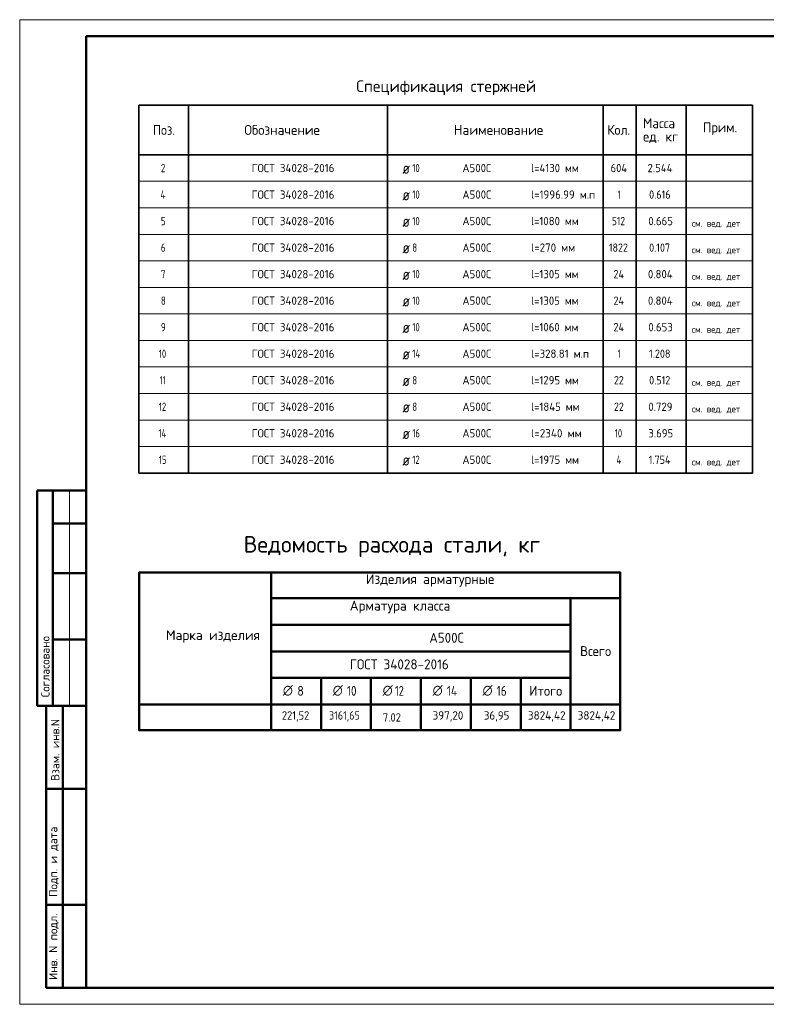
# Model space of a CAD drawing. Header units: millimetres. Extents: x -49773 to 2322955, y -3321 to 58485.
# Tile 283 of 580: x 1112340 to 1134856, y -2821 to 26879. Entities that reach past the tile are written whole.
import ezdxf

# ---------------------------------------------------------------- set-up
doc = ezdxf.new("R2010")
doc.units = ezdxf.units.MM
doc.layers.add('Standard', color=7, linetype='Continuous', lineweight=25)
doc.layers.add('Экспликация_ описание', color=7, linetype='Continuous', lineweight=13)
doc.styles.add('ISOCPEUR', font='txt')

msp = doc.modelspace()

# ---------------------------------------------------------------- linework, layer by layer
at = {"layer": 'Standard', "color": 7, "linetype": 'Continuous', "lineweight": 35, "transparency": 33554687}
for p, q in [((1134435.7, 24304), (1115935.7, 24304)), ((1115935.7, 24304), (1115935.7, 22804)), ((1117435.7, 24304), (1117435.7, 22804)), ((1123435.7, 24304), (1123435.7, 22804)), ((1129935.7, 24304), (1129935.7, 22804)), ((1130935.7, 24304), (1130935.7, 22804)), ((1132435.7, 24304), (1132435.7, 22804)), ((1134435.7, 24304), (1134435.7, 22804)), ((1134435.7, 22804), (1115935.7, 22804)), ((1115935.7, 22804), (1115935.7, 22004)), ((1117435.7, 22804), (1117435.7, 22004)), ((1123435.7, 22804), (1123435.7, 22004)), ((1129935.7, 22804), (1129935.7, 22004)), ((1130935.7, 22804), (1130935.7, 22004)), ((1132435.7, 22804), (1132435.7, 22004)), ((1134435.7, 22804), (1134435.7, 22004)), ((1115935.7, 22004), (1115935.7, 21204)), ((1117435.7, 22004), (1117435.7, 21204)), ((1123435.7, 22004), (1123435.7, 21204)), ((1129935.7, 22004), (1129935.7, 21204)), ((1130935.7, 22004), (1130935.7, 21204)), ((1132435.7, 22004), (1132435.7, 21204)), ((1134435.7, 22004), (1134435.7, 21204)), ((1115935.7, 21204), (1115935.7, 20404)), ((1117435.7, 21204), (1117435.7, 20404)), ((1123435.7, 21204), (1123435.7, 20404)), ((1129935.7, 21204), (1129935.7, 20404)), ((1130935.7, 21204), (1130935.7, 20404)), ((1132435.7, 21204), (1132435.7, 20404)), ((1134435.7, 21204), (1134435.7, 20404)), ((1115935.7, 20404), (1115935.7, 19604)), ((1117435.7, 20404), (1117435.7, 19604)), ((1123435.7, 20404), (1123435.7, 19604)), ((1129935.7, 20404), (1129935.7, 19604)), ((1130935.7, 20404), (1130935.7, 19604)), ((1132435.7, 20404), (1132435.7, 19604)), ((1134435.7, 20404), (1134435.7, 19604)), ((1115935.7, 19604), (1115935.7, 18804)), ((1117435.7, 19604), (1117435.7, 18804)), ((1123435.7, 19604), (1123435.7, 18804)), ((1129935.7, 19604), (1129935.7, 18804)), ((1130935.7, 19604), (1130935.7, 18804)), ((1132435.7, 19604), (1132435.7, 18804)), ((1134435.7, 19604), (1134435.7, 18804)), ((1115935.7, 18804), (1115935.7, 18004)), ((1117435.7, 18804), (1117435.7, 18004)), ((1123435.7, 18804), (1123435.7, 18004)), ((1129935.7, 18804), (1129935.7, 18004)), ((1130935.7, 18804), (1130935.7, 18004)), ((1132435.7, 18804), (1132435.7, 18004)), ((1134435.7, 18804), (1134435.7, 18004)), ((1115935.7, 18004), (1115935.7, 17204)), ((1117435.7, 18004), (1117435.7, 17204)), ((1123435.7, 18004), (1123435.7, 17204)), ((1129935.7, 18004), (1129935.7, 17204)), ((1130935.7, 18004), (1130935.7, 17204)), ((1132435.7, 18004), (1132435.7, 17204)), ((1134435.7, 18004), (1134435.7, 17204)), ((1115935.7, 17204), (1115935.7, 16404)), ((1117435.7, 17204), (1117435.7, 16404)), ((1123435.7, 17204), (1123435.7, 16404)), ((1129935.7, 17204), (1129935.7, 16404)), ((1130935.7, 17204), (1130935.7, 16404)), ((1132435.7, 17204), (1132435.7, 16404)), ((1134435.7, 17204), (1134435.7, 16404)), ((1115935.7, 16404), (1115935.7, 15604)), ((1117435.7, 16404), (1117435.7, 15604)), ((1123435.7, 16404), (1123435.7, 15604)), ((1129935.7, 16404), (1129935.7, 15604)), ((1130935.7, 16404), (1130935.7, 15604)), ((1132435.7, 16404), (1132435.7, 15604)), ((1134435.7, 16404), (1134435.7, 15604)), ((1115935.7, 15604), (1115935.7, 14804)), ((1117435.7, 15604), (1117435.7, 14804)), ((1123435.7, 15604), (1123435.7, 14804)), ((1129935.7, 15604), (1129935.7, 14804)), ((1130935.7, 15604), (1130935.7, 14804)), ((1132435.7, 15604), (1132435.7, 14804)), ((1134435.7, 15604), (1134435.7, 14804)), ((1115935.7, 14804), (1115935.7, 14004)), ((1117435.7, 14804), (1117435.7, 14004)), ((1123435.7, 14804), (1123435.7, 14004)), ((1129935.7, 14804), (1129935.7, 14004)), ((1130935.7, 14804), (1130935.7, 14004)), ((1132435.7, 14804), (1132435.7, 14004)), ((1134435.7, 14804), (1134435.7, 14004)), ((1115935.7, 14004), (1115935.7, 13204)), ((1117435.7, 14004), (1117435.7, 13204)), ((1123435.7, 14004), (1123435.7, 13204)), ((1129935.7, 14004), (1129935.7, 13204)), ((1130935.7, 14004), (1130935.7, 13204)), ((1132435.7, 14004), (1132435.7, 13204)), ((1134435.7, 14004), (1134435.7, 13204)), ((1115935.7, 13204), (1134435.7, 13204))]:
    msp.add_line(p, q, dxfattribs=at)
at = {"layer": 'Standard', "color": 7, "linetype": 'Continuous', "lineweight": 13, "transparency": 33554687}
for p, q in [((1134435.7, 22004), (1115935.7, 22004)), ((1134435.7, 21204), (1115935.7, 21204)), ((1134435.7, 20404), (1115935.7, 20404)), ((1134435.7, 19604), (1115935.7, 19604)), ((1134435.7, 18804), (1115935.7, 18804)), ((1134435.7, 18004), (1115935.7, 18004)), ((1134435.7, 17204), (1115935.7, 17204)), ((1134435.7, 16404), (1115935.7, 16404)), ((1134435.7, 15604), (1115935.7, 15604)), ((1134435.7, 14804), (1115935.7, 14804)), ((1134435.7, 14004), (1115935.7, 14004)), ((1134435.7, 13204), (1115935.7, 13204)), ((1113840.1, 12679.1), (1113840.1, 6179.1))]:
    msp.add_line(p, q, dxfattribs=at)
at = {"layer": 'Standard', "color": 7, "linetype": 'Continuous', "lineweight": 50, "transparency": 33554687}
for p, q in [((1114340.1, 12679.1), (1112866.9, 12679.1)), ((1112866.9, 12679.1), (1112866.9, 6179.1)), ((1112866.9, 12679.1), (1112866.9, 6179.1)), ((1113340.1, 12679.1), (1113340.1, 6179.1)), ((1114340.1, 11679.1), (1113340.1, 11679.1)), ((1114340.1, 10179.1), (1113340.1, 10179.1)), ((1114340.1, 8179.1), (1113340.1, 8179.1)), ((1112340.1, 6179.1), (1112346.3, 6179.1)), ((1112866.9, 6179.1), (1114340.1, 6179.1)), ((1113140.1, -2320.9), (1113140.1, 6179.1)), ((1113140.1, -2320.9), (1113140.1, 6179.1)), ((1113640.1, -2320.9), (1113640.1, 6179.1)), ((1113140.1, 3679.1), (1114340.1, 3679.1)), ((1113140.1, 179.1), (1114340.1, 179.1)), ((1114340.1, -2320.9), (1113140.1, -2320.9))]:
    msp.add_line(p, q, dxfattribs=at)
at = {"layer": 'Standard', "color": 7, "linetype": 'Continuous', "lineweight": 13, "transparency": 33554687}
msp.add_lwpolyline([(1112340.1, -2820.9), (1154340.1, -2820.9), (1154340.1, 26879.1), (1112340.1, 26879.1), (1112340.1, -2820.9)], close=True, dxfattribs=at)
at = {"layer": 'Standard', "color": 7, "linetype": 'Continuous', "lineweight": 50, "transparency": 33554687}
msp.add_lwpolyline([(1114340.1, 26379.1), (1153840.1, 26379.1), (1153840.1, -2320.9), (1114340.1, -2320.9), (1114340.1, 26379.1)], close=True, dxfattribs=at)
at = {"layer": 'Экспликация_ описание', "color": 7, "linetype": 'Continuous', "lineweight": 50, "transparency": 33554687}
for p, q in [((1115935.7, 10204), (1130462.2, 10204)), ((1115944.5, 10212.8), (1115944.5, 5439.2)), ((1119922.5, 10226), (1119922.5, 9412.8)), ((1119922.5, 10226), (1119922.5, 6212.8)), ((1130449, 10212.8), (1130449, 5439.2)), ((1119909.3, 9426), (1128953.4, 9426)), ((1119909.3, 9426), (1130435.7, 9426)), ((1119922.5, 9439.2), (1119922.5, 8612.8)), ((1128935.7, 9426), (1130435.7, 9426)), ((1128949, 9439.2), (1128949, 6212.8)), ((1119909.3, 8626), (1128953.4, 8626)), ((1119909.3, 7026), (1121432.2, 7026)), ((1119922.5, 7039.2), (1119922.5, 6212.8)), ((1121414.6, 7026), (1122937.5, 7026)), ((1121427.8, 7039.2), (1121427.8, 6212.8)), ((1122919.8, 7026), (1125948.1, 7026)), ((1122933.1, 7039.2), (1122933.1, 6212.8)), ((1124438.4, 7039.2), (1124438.4, 6212.8)), ((1125930.4, 7026), (1127453.3, 7026)), ((1125943.7, 7039.2), (1125943.7, 6212.8)), ((1119922.5, 6239.2), (1119922.5, 5426)), ((1121427.8, 6239.2), (1121427.8, 5426)), ((1122933.1, 6239.2), (1122933.1, 5426)), ((1124438.4, 6239.2), (1124438.4, 5426)), ((1125943.7, 6239.2), (1125943.7, 5426)), ((1127448.9, 6239.2), (1127448.9, 5426)), ((1128949, 6239.2), (1128949, 5426)), ((1119935.7, 6226), (1115922.5, 6226)), ((1119909.3, 6226), (1121427.8, 6226)), ((1119909.3, 6226), (1121432.2, 6226)), ((1119922.5, 6230.4), (1119922.5, 5426)), ((1121414.6, 6226), (1122933.1, 6226)), ((1121414.6, 6226), (1122937.5, 6226)), ((1122919.8, 6226), (1125943.7, 6226)), ((1122919.8, 6226), (1125948.1, 6226)), ((1125930.4, 6226), (1127448.9, 6226)), ((1125930.4, 6226), (1127453.3, 6226)), ((1127435.7, 6226), (1128949, 6226)), ((1128935.7, 6226), (1130449, 6226)), ((1128935.7, 6226), (1130435.7, 6226)), ((1115935.7, 5448.1), (1130462.2, 5448.1))]:
    msp.add_line(p, q, dxfattribs=at)
at = {"layer": 'Экспликация_ описание', "color": 7, "linetype": 'Continuous', "lineweight": 25, "transparency": 33554687}
for p, q in [((1130435.7, 10226), (1130435.7, 9412.8)), ((1130435.7, 9439.2), (1130435.7, 6212.8))]:
    msp.add_line(p, q, dxfattribs=at)
at = {"layer": 'Экспликация_ описание', "color": 7, "linetype": 'Continuous', "lineweight": 35, "transparency": 33554687}
for p, q in [((1128949, 9439.2), (1128949, 8612.8)), ((1121427.8, 7039.2), (1121427.8, 6212.8)), ((1122933.1, 7039.2), (1122933.1, 6212.8)), ((1124438.4, 7039.2), (1124438.4, 6212.8)), ((1125943.7, 7039.2), (1125943.7, 6212.8)), ((1127448.9, 7039.2), (1127448.9, 6212.8)), ((1119935.7, 6226), (1115922.5, 6226))]:
    msp.add_line(p, q, dxfattribs=at)
at = {"layer": 'Экспликация_ описание', "color": 7, "linetype": 'Continuous', "lineweight": 50, "transparency": 33554687}
for points in [[(1119922.5, 8626), (1119922.5, 7826), (1128949, 7826), (1128949, 8626), (1119922.5, 8626)], [(1119922.5, 7826), (1119922.5, 7026), (1128949, 7026), (1128949, 7826), (1119922.5, 7826)], [(1127448.9, 7026), (1127448.9, 6226), (1128949, 6226), (1128949, 7026), (1127448.9, 7026)]]:
    msp.add_lwpolyline(points, dxfattribs=at)

# ---------------------------------------------------------------- texts
at = {"layer": 'Standard', "color": 7, "linetype": 'Continuous', "lineweight": 35, "transparency": 33554687, "char_height": 350, "attachment_point": 7, "style": 'ISOCPEUR'}
for s, insert, width in [('\\W0.99;Спецификация стержней', (1122490.7, 24604), 5559.679), ('\\W0.82;ø', (1123881.1, 22229), 458.097), ('\\W0.82;ø', (1123881.1, 21429), 458.097), ('\\W0.82;ø', (1123881.1, 20629), 458.097), ('\\W0.82;ø', (1123881.1, 19829), 458.097), ('\\W0.82;ø', (1123881.1, 19029), 458.097), ('\\W0.82;ø', (1123881.1, 18229), 458.097), ('\\W0.82;ø', (1123881.1, 17429), 458.097), ('\\W0.82;ø', (1123881.1, 16629), 458.097), ('\\W0.82;ø', (1123881.1, 15829), 458.097), ('\\W0.82;ø', (1123881.1, 15029), 458.097), ('\\W0.82;ø', (1123881.1, 14229), 458.097), ('\\W0.82;ø', (1123881.1, 13429), 458.097)]:
    msp.add_mtext(s, dxfattribs=dict(at, insert=insert, width=width))
at = {"layer": 'Standard', "color": 7, "linetype": 'Continuous', "lineweight": 25, "transparency": 33554687, "attachment_point": 7, "style": 'ISOCPEUR'}
for s, insert, char_height, width in [('\\W0.95;Масса', (1131137.4, 23606.3), 300, 1252.119), ('\\W0.92;Поз.', (1116358.6, 23404), 300, 872.987), ('\\W0.97;Обозначение', (1119115.9, 23404), 300, 2499.411), ('\\W0.98;Наименование', (1125433, 23404), 300, 2784.788), ('\\W0.93;Кол.', (1130064, 23404), 300, 888.231), ('\\W0.94;Прим.', (1132947.5, 23401), 300, 1130.664), ('\\W0.95;ед. кг', (1131137.4, 23156.3), 300, 1251.486), ('\\W0.78;2', (1116598.2, 22279), 250, 271.994), ('\\W0.96;ГОСТ 34028-2016', (1119335.7, 22279), 250, 2743.715), ('\\W0.75;10', (1124180, 22279), 250, 393.558), ('\\W0.95;А500С', (1125692.5, 22279), 250, 1042.908), ('\\W0.94;l=4130 мм', (1127763.2, 22279), 250, 1616.444), ('\\W0.92;604', (1130160.7, 22279), 250, 664.126), ('\\W0.94;2.544', (1131273.2, 22279), 250, 942.215), ('\\W0.80;4', (1116585.7, 21479), 250, 299.863), ('\\W0.96;ГОСТ 34028-2016', (1119335.7, 21479), 250, 2743.715), ('\\W0.75;10', (1124180, 21479), 250, 393.558), ('\\W0.95;А500С', (1125692.5, 21479), 250, 1042.908), ('\\W0.95;l=1996.99 м.п', (1127763.2, 21479), 250, 2067.581), ('\\W0.56;1', (1130373.2, 21479), 250, 194.444), ('\\W0.88;0.616', (1131323.2, 21479), 250, 834.265), ('\\W0.78;5', (1116598.2, 20679), 250, 271.994), ('\\W0.96;ГОСТ 34028-2016', (1119335.7, 20679), 250, 2743.715), ('\\W0.75;10', (1124180, 20679), 250, 393.558), ('\\W0.95;А500С', (1125692.5, 20679), 250, 1042.908), ('\\W0.94;l=1080 мм', (1127763.2, 20679), 250, 1591.266), ('\\W0.83;512', (1130198.2, 20679), 250, 577.927), ('\\W0.94;0.665', (1131298.2, 20679), 250, 891.672), ('\\W0.78;6', (1116598.2, 19879), 250, 271.994), ('\\W0.96;ГОСТ 34028-2016', (1119335.7, 19879), 250, 2743.715), ('\\W0.78;8', (1124180, 19879), 250, 271.994), ('\\W0.95;А500С', (1125692.5, 19879), 250, 1042.908), ('\\W0.96;l=270 мм', (1127763.2, 19879), 250, 1469.731), ('\\W0.87;1822', (1130110.7, 19879), 250, 757.856), ('\\W0.88;0.107', (1131323.2, 19879), 250, 834.265), ('\\W0.78;7', (1116598.2, 19079), 250, 271.994), ('\\W0.96;ГОСТ 34028-2016', (1119335.7, 19079), 250, 2743.715), ('\\W0.75;10', (1124180, 19079), 250, 393.558), ('\\W0.95;А500С', (1125692.5, 19079), 250, 1042.908), ('\\W0.94;l=1305 мм', (1127763.2, 19079), 250, 1591.266), ('\\W0.88;24', (1130248.2, 19079), 250, 484.994), ('\\W0.94;0.804', (1131285.7, 19079), 250, 916.954), ('\\W0.78;8', (1116598.2, 18279), 250, 271.994), ('\\W0.96;ГОСТ 34028-2016', (1119335.7, 18279), 250, 2743.715), ('\\W0.75;10', (1124180, 18279), 250, 393.558), ('\\W0.95;А500С', (1125692.5, 18279), 250, 1042.908), ('\\W0.94;l=1305 мм', (1127763.2, 18279), 250, 1591.266), ('\\W0.88;24', (1130248.2, 18279), 250, 484.994), ('\\W0.94;0.804', (1131285.7, 18279), 250, 916.954), ('\\W0.78;9', (1116598.2, 17479), 250, 271.994), ('\\W0.96;ГОСТ 34028-2016', (1119335.7, 17479), 250, 2743.715), ('\\W0.75;10', (1124180, 17479), 250, 393.558), ('\\W0.95;А500С', (1125692.5, 17479), 250, 1042.908), ('\\W0.94;l=1060 мм', (1127763.2, 17479), 250, 1591.266), ('\\W0.88;24', (1130248.2, 17479), 250, 484.994), ('\\W0.94;0.653', (1131298.2, 17479), 250, 891.672), ('\\W0.75;10', (1116535.7, 16679), 250, 393.558), ('\\W0.96;ГОСТ 34028-2016', (1119335.7, 16679), 250, 2743.715), ('\\W0.95;А500С', (1125692.5, 16679), 250, 1042.908), ('\\W0.95;l=328.81 м.п', (1127763.2, 16679), 250, 1892.148), ('\\W0.88;1.208', (1131323.2, 16679), 250, 834.265), ('\\W0.76;14', (1124180, 16679), 250, 420.462), ('\\W0.56;1', (1130373.2, 16679), 250, 194.444), ('\\W0.62;11', (1116560.7, 15879), 250, 328.117), ('\\W0.96;ГОСТ 34028-2016', (1119335.7, 15879), 250, 2743.715), ('\\W0.78;8', (1124180, 15879), 250, 271.994), ('\\W0.95;А500С', (1125692.5, 15879), 250, 1042.908), ('\\W0.94;l=1295 мм', (1127763.2, 15879), 250, 1591.266), ('\\W0.87;22', (1130260.7, 15879), 250, 459.007), ('\\W0.88;0.512', (1131323.2, 15879), 250, 834.265), ('\\W0.75;12', (1116535.7, 15079), 250, 393.558), ('\\W0.96;ГОСТ 34028-2016', (1119335.7, 15079), 250, 2743.715), ('\\W0.78;8', (1124180, 15079), 250, 271.994), ('\\W0.95;А500С', (1125692.5, 15079), 250, 1042.908), ('\\W0.94;l=1845 мм', (1127763.2, 15079), 250, 1616.444), ('\\W0.87;22', (1130260.7, 15079), 250, 459.007), ('\\W0.94;0.729', (1131298.2, 15079), 250, 891.672), ('\\W0.76;14', (1116523.2, 14279), 250, 420.47), ('\\W0.96;ГОСТ 34028-2016', (1119335.7, 14279), 250, 2743.715), ('\\W0.75;16', (1124180, 14279), 250, 393.558), ('\\W0.95;А500С', (1125692.5, 14279), 250, 1042.908), ('\\W0.97;l=2340 мм', (1127763.2, 14279), 250, 1670.199), ('\\W0.75;10', (1130285.7, 14279), 250, 393.574), ('\\W0.94;3.695', (1131298.2, 14279), 250, 891.672), ('\\W0.75;15', (1116535.7, 13479), 250, 393.558), ('\\W0.96;ГОСТ 34028-2016', (1119335.7, 13479), 250, 2743.715), ('\\W0.75;12', (1124180, 13479), 250, 393.558), ('\\W0.95;А500С', (1125692.5, 13479), 250, 1042.908), ('\\W0.94;l=1975 мм', (1127763.2, 13479), 250, 1591.266), ('\\W0.80;4', (1130335.7, 13479), 250, 299.854), ('\\W0.88;1.754', (1131310.7, 13479), 250, 859.762)]:
    msp.add_mtext(s, dxfattribs=dict(at, insert=insert, char_height=char_height, width=width))
at = {"layer": 'Standard', "color": 7, "linetype": 'Continuous', "lineweight": 18, "transparency": 33554687, "char_height": 200, "width": 1616.684, "attachment_point": 7, "style": 'ISOCPEUR'}
for insert in [(1132611.5, 20603.5), (1132611.5, 19803.5), (1132611.5, 19003.5), (1132611.5, 18203.5), (1132611.5, 17403.5), (1132611.5, 15803.5), (1132611.5, 15003.5), (1132611.5, 13403.5)]:
    msp.add_mtext('\\W0.97;см. вед. дет', dxfattribs=dict(at, insert=insert))
at = {"layer": 'Standard', "color": 7, "linetype": 'Continuous', "lineweight": 50, "transparency": 33554687, "char_height": 250, "attachment_point": 7, "rotation": 90, "style": 'ISOCPEUR'}
for s, insert, width in [('\\A1;{\\fISOCPEUR|i0|b0;\\H250.000000;\\W1.000000;\\C7;Согласовано}\\P', (1113240.1, 6440.5), 2071.875), ('\\A1;{\\fISOCPEUR|i0|b0;\\H250.000000;\\W1.000000;\\C7;Взам. инв.N}\\P', (1113538, 3914.9), 1909.099), ('\\A1;{\\fISOCPEUR|i0|b0;\\H250.000000;\\W1.000000;\\C7;Подп. и дата}\\P', (1113514.4, 421.2), 2197.059), ('\\A1;{\\fISOCPEUR|i0|b0;\\H250.000000;\\W1.000000;\\C7;Инв. N подл.}\\P', (1113514.4, -2086.9), 2021.795)]:
    msp.add_mtext(s, dxfattribs=dict(at, insert=insert, width=width))
at = {"layer": 'Экспликация_ описание', "color": 7, "linetype": 'Continuous', "lineweight": 50, "transparency": 33554687, "insert": (1119094.2, 10669.5), "char_height": 499.077, "width": 9650.108, "attachment_point": 7, "style": 'ISOCPEUR'}
msp.add_mtext('\\W0.99;Ведомость расхода стали, кг', dxfattribs=at)
at = {"layer": 'Экспликация_ описание', "color": 7, "linetype": 'Continuous', "lineweight": 25, "transparency": 33554687, "attachment_point": 7, "style": 'ISOCPEUR'}
for s, insert, char_height, width in [('\\W0.98;Изделия арматурные', (1122783, 9773.9), 298.977, 4076.291), ('\\W0.98;Арматура класса', (1122295.3, 8973.8), 298.977, 3464.1), ('\\W0.98;Марка изделия', (1116753, 8084.8), 298.977, 2939.949), ('\\W0.95;А500С', (1124694.7, 8084.7), 298.977, 1247.23), ('\\W0.95;Всего', (1129241.3, 7683.4), 298.977, 1187.194), ('\\W0.96;ГОСТ 34028-2016', (1122295.3, 7284.7), 298.977, 3281.237), ('\\W0.82;∅', (1120278.6, 6484.5), 298.98, 391.309), ('\\W0.87; 8', (1120547.8, 6484.5), 298.98, 518.066), ('\\W0.82;∅', (1121782.3, 6484.5), 298.98, 391.317), ('\\W0.82; 10', (1122051.5, 6484.5), 298.98, 660.333), ('\\W0.82;∅', (1123288.5, 6484.5), 298.98, 391.3), ('\\W0.75;12', (1123657.8, 6484.5), 298.98, 470.67), ('\\W0.82;∅', (1124793.8, 6484.5), 298.98, 391.309), ('\\W0.83; 14', (1125063, 6484.5), 298.98, 691.477), ('\\W0.82;∅', (1126300, 6484.5), 298.98, 391.3), ('\\W0.82; 16', (1126569.2, 6484.5), 298.98, 660.341), ('\\W0.95;Итого', (1127704.6, 6484.5), 298.977, 1277.367), ('\\W0.90;221,52', (1120248.1, 5707.3), 252.977, 1036.647), ('\\W0.87;3161,65', (1121668, 5707.3), 252.977, 1159.67), ('\\W0.92;7.02', (1123288.5, 5707.3), 252.977, 723.28), ('\\W0.95;397,20', (1124793.8, 5707.3), 252.977, 1093.334), ('\\W0.94;36,95', (1126338.1, 5707.3), 252.977, 915.082), ('\\W0.96;3824,42', (1127666.5, 5707.3), 252.977, 1322.113), ('\\W0.96;3824,42', (1129167.7, 5707.3), 252.977, 1322.113)]:
    msp.add_mtext(s, dxfattribs=dict(at, insert=insert, char_height=char_height, width=width))

doc.saveas('drawing.dxf')
